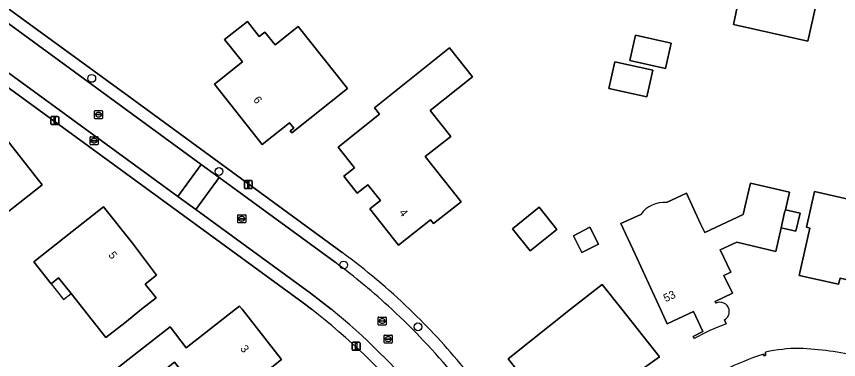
# Model space of a CAD drawing. Extents: x 159626 to 160723, y 388173 to 389416.
# Drawn here: x 160081.3 to 160184.1, y 388743.7 to 388786.6 of the extents above; entities that cross this region are included whole.
import ezdxf

# ---------------------------------------------------------------- set-up
doc = ezdxf.new("R2010")
doc.units = 0
for name, color, linetype in [('IMGEO_Boom', 7, 'Continuous'), ('IMGEO_Brandkraan', 7, 'Continuous'), ('IMGEO_Erf', 7, 'Continuous'), ('IMGEO_Kolk', 7, 'Continuous'), ('IMGEO_Lichtmast', 7, 'Continuous'), ('IMGEO_Muur', 7, 'Continuous'), ('IMGEO_Pand', 7, 'Continuous'), ('IMGEO_Pand_nummerreeks', 7, 'Continuous'), ('IMGEO_Pand_overbouw', 7, 'Continuous'), ('IMGEO_Rijbaan_lokaal_open', 7, 'Continuous'), ('IMGEO_Rioolput', 7, 'Continuous'), ('IMGEO_Voetpad_open', 7, 'Continuous')]:
    doc.layers.add(name, color=color, linetype=linetype)

msp = doc.modelspace()

# ---------------------------------------------------------------- linework, layer by layer
at = {"layer": 'IMGEO_Boom'}
for centre in [(160090.74, 388778.83), (160106.65, 388767.21), (160122.23, 388755.52), (160131.51, 388747.8)]:
    msp.add_circle(centre, 0.489, dxfattribs=at)
at = {"layer": 'IMGEO_Brandkraan'}
for p, q in [((160090.53, 388770.62), (160090.53, 388771.47)), ((160090.61, 388771.55), (160091.46, 388771.55)), ((160090.83, 388771.09), (160091.23, 388771.09)), ((160091.02, 388771.33), (160091.05, 388771.33)), ((160091.53, 388771.47), (160091.53, 388770.62)), ((160091.46, 388770.55), (160090.61, 388770.55)), ((160090.79, 388771.04), (160090.79, 388771.05)), ((160091.23, 388771), (160090.83, 388771)), ((160091.04, 388770.77), (160091.02, 388770.77)), ((160091.28, 388771.05), (160091.28, 388771.04))]:
    msp.add_line(p, q, dxfattribs=at)
for points in [[(160090.53, 388770.62), (160090.53, 388771.47)], [(160090.61, 388771.55), (160091.46, 388771.55)], [(160091.53, 388771.47), (160091.53, 388770.62)], [(160091.46, 388770.55), (160090.61, 388770.55)]]:
    msp.add_lwpolyline(points, dxfattribs=at)
for centre, radius, start, end in [((160090.61, 388771.47), 0.0765, 91.552, 178.448), ((160090.61, 388771.47), 0.0765, 91.552, 178.448), ((160090.83, 388771.05), 0.0403, 85.8775, 175.7526), ((160091.24, 388771.05), 0.0386, 1.7309, 96.639), ((160091.46, 388771.47), 0.0765, 1.552, 88.448), ((160091.46, 388771.47), 0.0765, 1.552, 88.448), ((160090.61, 388770.62), 0.0765, 181.552, 268.448), ((160090.61, 388770.62), 0.0765, 181.552, 268.448), ((160090.83, 388771.04), 0.0366, 178.938, 274.7102), ((160091.23, 388771.05), 0.043, 264.8664, 352.4533), ((160091.46, 388770.62), 0.0765, 271.552, 358.448), ((160091.46, 388770.62), 0.0765, 271.552, 358.448)]:
    msp.add_arc(centre, radius, start, end, dxfattribs=at)
for centre, major_axis, ratio, start_param, end_param in [((160091.02, 388771.05), (-0.387, 0.002), 0.722429, 4.712389, 7.853982), ((160091.04, 388771.05), (-0.39, 0.002), 0.717154, 1.570796, 4.712389)]:
    msp.add_ellipse(centre, major_axis=major_axis, ratio=ratio, start_param=start_param, end_param=end_param, dxfattribs=at)
at = {"layer": 'IMGEO_Erf'}
for points in [[(160170.92, 388785.58), (160171.54, 388788.32), (160167.05, 388789.34), (160168.05, 388793.77), (160169.15, 388798.65), (160173.71, 388797.61), (160176.11, 388797.07), (160176.61, 388799.21), (160183.42, 388797.65), (160182.31, 388792.78), (160180.21, 388783.48)], [(160122.7, 388777.59), (160115.73, 388772.03), (160115.53, 388772.27), (160115.98, 388772.63), (160115.45, 388773.28), (160112.04, 388770.59), (160108.13, 388775.52), (160106.09, 388778.11), (160109.57, 388780.89), (160107.33, 388783.69), (160110.19, 388785.95), (160111.67, 388784.06), (160112.38, 388784.62), (160113.66, 388783.01), (160116.54, 388785.31)], [(160163.14, 388783.22), (160162.43, 388780.06), (160157.97, 388781.07), (160158.69, 388784.23)], [(160133.05, 388774.82), (160135.61, 388771.59), (160132.42, 388769.06), (160136.89, 388763.43), (160133.45, 388760.7), (160133.08, 388761.17), (160129.07, 388757.99), (160125.5, 388762.54), (160126.82, 388763.58), (160125.24, 388765.54), (160123.92, 388764.51), (160122.24, 388766.6), (160123.59, 388767.67), (160121.52, 388770.26), (160126.69, 388774.35), (160126.06, 388775.16), (160135.47, 388782.63), (160138.33, 388779.02)], [(160160.87, 388779.84), (160160.12, 388776.51), (160155.38, 388777.58), (160156.13, 388780.92)], [(160080.39, 388762.23), (160075.94, 388758.66), (160072.45, 388763.02), (160069.73, 388760.84), (160065.68, 388765.9), (160067.89, 388767.69), (160071.78, 388770.83), (160073.96, 388768.09), (160075.78, 388769.58), (160079.2, 388772.27), (160084.54, 388765.55), (160084.29, 388765.35)], [(160180.46, 388760.11), (160180.05, 388760.24), (160181.08, 388764.7), (160186.72, 388763.4), (160186.46, 388762.28), (160190.51, 388761.35), (160193.14, 388772.82), (160199.95, 388771.25), (160196.45, 388756.04), (160195.33, 388751.17), (160190.75, 388752.14), (160190.54, 388751.64), (160190.16, 388751.71), (160187.8, 388752.28), (160187.15, 388753.21), (160184.27, 388753.86), (160184.08, 388753.12), (160179.14, 388754.23)], [(160094.86, 388748.32), (160092.5, 388746.46), (160089.7, 388750), (160088.15, 388751.96), (160086.6, 388753.93), (160085.66, 388753.18), (160083.5, 388755.92), (160088.28, 388759.7), (160092.21, 388762.8), (160095.84, 388758.24), (160098.84, 388754.27), (160097.43, 388753.12), (160098.78, 388751.42), (160096.98, 388750)], [(160143.31, 388760.06), (160146.67, 388762.73), (160148.86, 388759.97), (160145.51, 388757.3)], [(160151.98, 388757.1), (160150.93, 388759.18), (160153, 388760.23), (160154.05, 388758.14)], [(160150.59, 388750), (160154.52, 388753.11), (160156.98, 388750), (160161.68, 388744.06), (160157.95, 388741.39), (160156.73, 388740.51), (160157.27, 388739.78), (160152.53, 388736.01), (160150.62, 388738.42), (160150.17, 388738.08), (160149.29, 388739.18), (160149.73, 388739.53), (160148.01, 388741.69), (160145.82, 388739.97), (160142.78, 388743.82)], [(160100.53, 388747.81), (160102.56, 388745.17), (160108.72, 388750), (160109.22, 388750.39), (160109.53, 388750), (160114.46, 388743.71), (160110.53, 388740.62), (160106.04, 388737.09), (160101.09, 388743.38), (160091.07, 388735.5), (160088.7, 388738.5), (160095.27, 388743.66), (160096.6, 388744.72)]]:
    msp.add_lwpolyline(points, close=True, dxfattribs=at)
for points in [[(160076.43, 388790.41), (160082.02, 388786.33), (160095.81, 388776.26), (160122.05, 388757.09)], [(160118.19, 388750), (160117.16, 388750.78), (160072.24, 388783.54)], [(160165.07, 388764.48), (160166.83, 388760.67), (160167.34, 388759.57), (160172.16, 388761.83), (160172.5, 388763.29), (160173.06, 388765.73), (160177.92, 388764.61), (160177.42, 388762.43), (160179.26, 388762), (160178.74, 388759.73), (160176.89, 388760.16), (160176.21, 388757.2), (160171.34, 388758.38), (160169.27, 388757.41), (160170.6, 388754.65), (160169.75, 388754.23), (160170.83, 388751.99), (160168.64, 388750.95), (160168.74, 388750.77)], [(160162.57, 388763.33), (160165.07, 388764.48)], [(160166.02, 388746.35), (160165.88, 388746.59), (160167.09, 388747.24), (160165.94, 388749.73), (160162.66, 388748.16), (160161.81, 388750), (160160.56, 388752.7), (160158.64, 388756.88), (160156.88, 388760.69), (160159.37, 388761.85)], [(160169.82, 388748.67), (160170.02, 388748.19)], [(160174.71, 388744.39), (160174.71, 388744.23), (160174.94, 388744.22), (160174.95, 388744.63)]]:
    msp.add_lwpolyline(points, dxfattribs=at)
for centre, radius, start, end in [((160162.24, 388759.84), 3.5, 84.6501, 145.0183), ((160071.84, 388689.01), 84.59, 46.1385, 53.5985), ((160169.24, 388749.7), 1.18, 14.5304, 115.3218), ((160068.49, 388685.62), 81.33, 39.8322, 52.3322), ((160071.89, 388689.02), 84.55, 39.4359, 46.1573), ((160169.24, 388749.7), 1.18, 299.5877, 14.5171), ((160179.8, 388721.72), 28.21, 110.2756, 119.2201), ((160184.6, 388713.46), 32.48, 107.7327, 126.4777), ((160179.2, 388725.99), 19.12, 90.0596, 102.8379), ((160177.39, 388703.3), 41.85, 77.1976, 87.5469)]:
    msp.add_arc(centre, radius, start, end, dxfattribs=at)
at = {"layer": 'IMGEO_Kolk'}
for p, q in [((160091.09, 388773.88), (160091.09, 388774.73)), ((160091.16, 388774.81), (160092.02, 388774.81)), ((160091.35, 388774.3), (160091.35, 388774.31)), ((160091.39, 388774.35), (160091.79, 388774.35)), ((160091.79, 388774.26), (160091.39, 388774.26)), ((160091.58, 388774.58), (160091.6, 388774.58)), ((160091.83, 388774.31), (160091.83, 388774.3)), ((160092.09, 388774.73), (160092.09, 388773.88)), ((160092.02, 388773.8), (160091.16, 388773.8)), ((160091.6, 388774.03), (160091.58, 388774.03)), ((160108.98, 388760.88), (160108.98, 388761.73)), ((160109.06, 388761.8), (160109.91, 388761.8)), ((160109.91, 388760.8), (160109.06, 388760.8)), ((160109.24, 388761.3), (160109.24, 388761.31)), ((160109.28, 388761.35), (160109.68, 388761.35)), ((160109.68, 388761.26), (160109.28, 388761.26)), ((160109.47, 388761.58), (160109.5, 388761.58)), ((160109.49, 388761.02), (160109.47, 388761.02)), ((160109.73, 388761.31), (160109.73, 388761.3)), ((160109.98, 388761.73), (160109.98, 388760.88)), ((160127.28, 388745.85), (160127.28, 388746.7)), ((160127.36, 388746.78), (160128.21, 388746.78)), ((160127.77, 388746.55), (160127.8, 388746.55)), ((160128.28, 388746.7), (160128.28, 388745.85)), ((160128.21, 388745.77), (160127.36, 388745.77)), ((160127.54, 388746.27), (160127.54, 388746.28)), ((160127.98, 388746.23), (160127.58, 388746.23)), ((160127.59, 388746.32), (160127.98, 388746.32)), ((160127.79, 388746), (160127.77, 388746)), ((160128.03, 388746.28), (160128.03, 388746.27))]:
    msp.add_line(p, q, dxfattribs=at)
for points in [[(160091.09, 388773.88), (160091.09, 388774.73)], [(160091.16, 388774.81), (160092.02, 388774.81)], [(160092.09, 388774.73), (160092.09, 388773.88)], [(160092.02, 388773.8), (160091.16, 388773.8)], [(160108.98, 388760.88), (160108.98, 388761.73)], [(160109.06, 388761.8), (160109.91, 388761.8)], [(160109.91, 388760.8), (160109.06, 388760.8)], [(160109.98, 388761.73), (160109.98, 388760.88)], [(160127.28, 388745.85), (160127.28, 388746.7)], [(160127.36, 388746.78), (160128.21, 388746.78)], [(160128.28, 388746.7), (160128.28, 388745.85)], [(160128.21, 388745.77), (160127.36, 388745.77)]]:
    msp.add_lwpolyline(points, dxfattribs=at)
for centre, radius, start, end in [((160091.17, 388774.73), 0.0765, 91.552, 178.448), ((160091.17, 388774.73), 0.0765, 91.552, 178.448), ((160091.39, 388774.31), 0.0403, 85.8775, 175.7526), ((160091.39, 388774.3), 0.0366, 178.938, 274.7102), ((160091.79, 388774.31), 0.0386, 1.7309, 96.639), ((160091.79, 388774.3), 0.043, 264.8664, 352.4533), ((160092.01, 388774.73), 0.0765, 1.552, 88.448), ((160092.01, 388774.73), 0.0765, 1.552, 88.448), ((160091.17, 388773.88), 0.0765, 181.552, 268.448), ((160091.17, 388773.88), 0.0765, 181.552, 268.448), ((160092.01, 388773.88), 0.0765, 271.552, 358.448), ((160092.01, 388773.88), 0.0765, 271.552, 358.448), ((160109.06, 388761.73), 0.0765, 91.552, 178.448), ((160109.06, 388761.73), 0.0765, 91.552, 178.448), ((160109.06, 388760.88), 0.0765, 181.552, 268.448), ((160109.06, 388760.88), 0.0765, 181.552, 268.448), ((160109.28, 388761.31), 0.0403, 85.8775, 175.7526), ((160109.28, 388761.3), 0.0366, 178.938, 274.7102), ((160109.69, 388761.31), 0.0386, 1.7309, 96.639), ((160109.68, 388761.3), 0.043, 264.8664, 352.4533), ((160109.91, 388761.73), 0.0765, 1.552, 88.448), ((160109.91, 388761.73), 0.0765, 1.552, 88.448), ((160109.91, 388760.88), 0.0765, 271.552, 358.448), ((160109.91, 388760.88), 0.0765, 271.552, 358.448), ((160127.36, 388746.7), 0.0765, 91.552, 178.448), ((160127.36, 388746.7), 0.0765, 91.552, 178.448), ((160128.21, 388746.7), 0.0765, 1.552, 88.448), ((160128.21, 388746.7), 0.0765, 1.552, 88.448), ((160127.36, 388745.85), 0.0765, 181.552, 268.448), ((160127.36, 388745.85), 0.0765, 181.552, 268.448), ((160127.58, 388746.28), 0.0403, 85.8775, 175.7526), ((160127.58, 388746.27), 0.0366, 178.938, 274.7102), ((160127.99, 388746.28), 0.0386, 1.7309, 96.639), ((160127.98, 388746.27), 0.043, 264.8664, 352.4533), ((160128.21, 388745.85), 0.0765, 271.552, 358.448), ((160128.21, 388745.85), 0.0765, 271.552, 358.448)]:
    msp.add_arc(centre, radius, start, end, dxfattribs=at)
for centre, major_axis, ratio, start_param, end_param in [((160091.58, 388774.3), (-0.387, 0.002), 0.722429, 4.712389, 7.853982), ((160091.6, 388774.3), (-0.39, 0.002), 0.717154, 1.570796, 4.712389), ((160109.47, 388761.3), (-0.387, 0.002), 0.722429, 4.712389, 7.853982), ((160109.49, 388761.3), (-0.39, 0.002), 0.717154, 1.570796, 4.712389), ((160127.77, 388746.27), (-0.387, 0.002), 0.722429, 4.712389, 7.853982), ((160127.79, 388746.27), (-0.39, 0.002), 0.717154, 1.570796, 4.712389)]:
    msp.add_ellipse(centre, major_axis=major_axis, ratio=ratio, start_param=start_param, end_param=end_param, dxfattribs=at)
at = {"layer": 'IMGEO_Lichtmast'}
for p, q in [((160085.62, 388773.17), (160085.62, 388773.97)), ((160085.62, 388773.97), (160085.62, 388773.17)), ((160085.72, 388774.07), (160086.51, 388774.07)), ((160086.51, 388774.07), (160085.72, 388774.07)), ((160086.61, 388773.97), (160086.61, 388773.17)), ((160086.61, 388773.17), (160086.61, 388773.97)), ((160086.51, 388773.07), (160085.72, 388773.07)), ((160085.72, 388773.07), (160086.51, 388773.07)), ((160109.82, 388765.17), (160109.82, 388765.97)), ((160109.82, 388765.97), (160109.82, 388765.17)), ((160109.92, 388766.07), (160110.71, 388766.07)), ((160110.71, 388766.07), (160109.92, 388766.07)), ((160110.81, 388765.97), (160110.81, 388765.17)), ((160110.81, 388765.17), (160110.81, 388765.97)), ((160110.71, 388765.07), (160109.92, 388765.07)), ((160109.92, 388765.07), (160110.71, 388765.07)), ((160123.29, 388744.97), (160123.29, 388745.77)), ((160123.29, 388745.77), (160123.29, 388744.97)), ((160123.39, 388745.87), (160124.18, 388745.87)), ((160124.18, 388745.87), (160123.39, 388745.87)), ((160124.28, 388745.77), (160124.28, 388744.97)), ((160124.28, 388744.97), (160124.28, 388745.77)), ((160124.18, 388744.87), (160123.39, 388744.87)), ((160123.39, 388744.87), (160124.18, 388744.87))]:
    msp.add_line(p, q, dxfattribs=at)
for points in [[(160086.04, 388773.95), (160086.19, 388773.95), (160086.19, 388773.2), (160086.04, 388773.2), (160086.04, 388773.95)], [(160110.24, 388765.95), (160110.39, 388765.95), (160110.39, 388765.2), (160110.24, 388765.2), (160110.24, 388765.95)], [(160123.71, 388745.75), (160123.86, 388745.75), (160123.86, 388745), (160123.71, 388745), (160123.71, 388745.75)]]:
    msp.add_lwpolyline(points, dxfattribs=at)
for centre, start, end in [((160085.72, 388773.97), 90, 180), ((160085.72, 388773.97), 90, 180), ((160085.72, 388773.17), 180, 270), ((160085.72, 388773.17), 180, 270), ((160086.51, 388773.97), 0, 90), ((160086.51, 388773.97), 360, 90), ((160086.51, 388773.17), 270, 0), ((160086.51, 388773.17), 270, 0), ((160109.92, 388765.97), 90, 180), ((160109.92, 388765.97), 90, 180), ((160110.71, 388765.97), 0, 90), ((160110.71, 388765.97), 360, 90), ((160109.92, 388765.17), 180, 270), ((160109.92, 388765.17), 180, 270), ((160110.71, 388765.17), 270, 0), ((160110.71, 388765.17), 270, 0), ((160123.39, 388745.77), 90, 180), ((160123.39, 388745.77), 90, 180), ((160124.18, 388745.77), 0, 90), ((160124.18, 388745.77), 360, 90), ((160123.39, 388744.97), 180, 270), ((160123.39, 388744.97), 180, 270), ((160124.18, 388744.97), 270, 0), ((160124.18, 388744.97), 270, 0)]:
    msp.add_arc(centre, 0.1, start, end, dxfattribs=at)
at = {"layer": 'IMGEO_Muur'}
msp.add_lwpolyline([(160095.81, 388776.26), (160082.02, 388786.33)], dxfattribs=at)
at = {"layer": 'IMGEO_Pand'}
for points in [[(160182.31, 388792.78), (160183.42, 388797.65), (160176.61, 388799.21), (160176.11, 388797.07), (160173.71, 388797.61), (160169.15, 388798.65), (160168.05, 388793.77), (160167.05, 388789.34), (160171.54, 388788.32), (160170.92, 388785.58), (160180.21, 388783.48)], [(160107.33, 388783.69), (160109.57, 388780.89), (160106.09, 388778.11), (160108.13, 388775.52), (160112.04, 388770.59), (160115.45, 388773.28), (160115.98, 388772.63), (160115.53, 388772.27), (160115.73, 388772.03), (160122.7, 388777.59), (160116.54, 388785.31), (160113.66, 388783.01), (160112.38, 388784.62), (160111.67, 388784.06), (160110.19, 388785.95)], [(160163.14, 388783.22), (160158.69, 388784.23), (160157.97, 388781.07), (160162.43, 388780.06)], [(160126.69, 388774.35), (160121.52, 388770.26), (160123.59, 388767.67), (160122.24, 388766.6), (160123.92, 388764.51), (160125.24, 388765.54), (160126.82, 388763.58), (160125.5, 388762.54), (160129.07, 388757.99), (160133.08, 388761.17), (160133.45, 388760.7), (160136.89, 388763.43), (160132.42, 388769.06), (160135.61, 388771.59), (160133.05, 388774.82), (160138.33, 388779.02), (160135.47, 388782.63), (160126.06, 388775.16)], [(160160.87, 388779.84), (160156.13, 388780.92), (160155.38, 388777.58), (160160.12, 388776.51)], [(160079.2, 388772.27), (160075.78, 388769.58), (160073.96, 388768.09), (160071.78, 388770.83), (160067.89, 388767.69), (160065.68, 388765.9), (160069.73, 388760.84), (160072.45, 388763.02), (160075.94, 388758.66), (160080.39, 388762.23), (160084.29, 388765.35), (160084.54, 388765.55)], [(160195.33, 388751.17), (160196.45, 388756.04), (160199.95, 388771.25), (160193.14, 388772.82), (160190.51, 388761.35), (160186.46, 388762.28), (160186.72, 388763.4), (160181.08, 388764.7), (160180.05, 388760.24), (160180.46, 388760.11), (160179.14, 388754.23), (160184.08, 388753.12), (160184.27, 388753.86), (160187.15, 388753.21), (160187.8, 388752.28), (160190.16, 388751.71), (160190.54, 388751.64), (160190.75, 388752.14)], [(160098.84, 388754.27), (160095.84, 388758.24), (160092.21, 388762.8), (160088.28, 388759.7), (160083.5, 388755.92), (160085.66, 388753.18), (160086.6, 388753.93), (160088.15, 388751.96), (160089.7, 388750), (160092.5, 388746.46), (160094.86, 388748.32), (160096.98, 388750), (160098.78, 388751.42), (160097.43, 388753.12)], [(160143.31, 388760.06), (160145.51, 388757.3), (160148.86, 388759.97), (160146.67, 388762.73)], [(160177.42, 388762.43), (160177.33, 388762.07), (160176.89, 388760.16), (160178.74, 388759.73), (160179.26, 388762)], [(160151.98, 388757.1), (160154.05, 388758.14), (160153, 388760.23), (160150.93, 388759.18)], [(160157.27, 388739.78), (160156.73, 388740.51), (160157.95, 388741.39), (160161.68, 388744.06), (160156.98, 388750), (160154.52, 388753.11), (160150.59, 388750), (160142.78, 388743.82), (160145.82, 388739.97), (160148.01, 388741.69), (160149.73, 388739.53), (160149.29, 388739.18), (160150.17, 388738.08), (160150.62, 388738.42), (160152.53, 388736.01)], [(160096.6, 388744.72), (160095.27, 388743.66), (160088.7, 388738.5), (160091.07, 388735.5), (160101.09, 388743.38), (160106.04, 388737.09), (160110.53, 388740.62), (160114.46, 388743.71), (160109.53, 388750), (160109.22, 388750.39), (160108.72, 388750), (160102.56, 388745.17), (160100.53, 388747.81)]]:
    msp.add_lwpolyline(points, close=True, dxfattribs=at)
for points in [[(160169.27, 388757.41), (160171.34, 388758.38), (160176.21, 388757.2), (160176.89, 388760.16), (160177.33, 388762.07), (160177.42, 388762.43), (160177.92, 388764.61), (160173.06, 388765.73), (160172.5, 388763.29), (160172.16, 388761.83), (160167.34, 388759.57), (160166.83, 388760.67), (160165.07, 388764.48), (160162.57, 388763.33)], [(160159.37, 388761.85), (160156.88, 388760.69), (160158.64, 388756.88), (160160.56, 388752.7), (160161.81, 388750), (160162.66, 388748.16), (160165.94, 388749.73), (160167.09, 388747.24), (160165.88, 388746.59), (160166.02, 388746.35)], [(160168.74, 388750.77), (160168.64, 388750.95), (160170.83, 388751.99), (160169.75, 388754.23), (160170.6, 388754.65), (160169.27, 388757.41)], [(160170.02, 388748.19), (160169.82, 388748.67)]]:
    msp.add_lwpolyline(points, dxfattribs=at)
for centre, radius, start, end in [((160162.24, 388759.84), 3.5, 84.6501, 145.0183), ((160169.24, 388749.7), 1.18, 14.5304, 115.3218), ((160169.24, 388749.7), 1.18, 299.5877, 14.5171), ((160179.8, 388721.72), 28.21, 110.2756, 119.2201)]:
    msp.add_arc(centre, radius, start, end, dxfattribs=at)
at = {"layer": 'IMGEO_Pand_overbouw'}
msp.add_lwpolyline([(160088.15, 388751.96), (160086.6, 388753.93), (160085.66, 388753.18), (160087.21, 388751.22)], close=True, dxfattribs=at)
at = {"layer": 'IMGEO_Rijbaan_lokaal_open'}
for points in [[(160073.07, 388784.83), (160101.51, 388764.09), (160104.43, 388768.09), (160075.51, 388789.22)], [(160121.16, 388755.87), (160106.65, 388766.47), (160103.73, 388762.47), (160118.09, 388752), (160120.65, 388750)]]:
    msp.add_lwpolyline(points, dxfattribs=at)
msp.add_lwpolyline([(160106.65, 388766.47), (160104.43, 388768.09), (160101.51, 388764.09), (160103.73, 388762.47)], close=True, dxfattribs=at)
for centre, radius, start, end in [((160070.69, 388687.83), 84.71, 47.2129, 53.4299), ((160068.88, 388686.12), 82.23, 39.706, 50.9764), ((160070.58, 388687.68), 84.9, 39.5811, 47.2259)]:
    msp.add_arc(centre, radius, start, end, dxfattribs=at)
at = {"layer": 'IMGEO_Rioolput'}
for p, q in [((160126.53, 388748.1), (160126.53, 388748.96)), ((160126.6, 388749.03), (160127.46, 388749.03)), ((160126.79, 388748.52), (160126.79, 388748.54)), ((160126.83, 388748.57), (160127.23, 388748.57)), ((160127.23, 388748.49), (160126.83, 388748.49)), ((160127.02, 388748.81), (160127.04, 388748.81)), ((160127.27, 388748.54), (160127.27, 388748.52)), ((160127.53, 388748.96), (160127.53, 388748.1)), ((160127.46, 388748.03), (160126.6, 388748.03)), ((160127.04, 388748.25), (160127.01, 388748.25))]:
    msp.add_line(p, q, dxfattribs=at)
for points in [[(160126.53, 388748.1), (160126.53, 388748.96)], [(160126.6, 388749.03), (160127.46, 388749.03)], [(160127.53, 388748.96), (160127.53, 388748.1)], [(160127.46, 388748.03), (160126.6, 388748.03)]]:
    msp.add_lwpolyline(points, dxfattribs=at)
for centre, radius, start, end in [((160126.61, 388748.95), 0.0765, 91.552, 178.448), ((160126.61, 388748.95), 0.0765, 91.552, 178.448), ((160126.83, 388748.53), 0.0403, 85.8775, 175.7526), ((160126.82, 388748.52), 0.0366, 178.938, 274.7102), ((160127.23, 388748.53), 0.0386, 1.7309, 96.639), ((160127.23, 388748.53), 0.043, 264.8664, 352.4533), ((160127.45, 388748.95), 0.0765, 1.552, 88.448), ((160127.45, 388748.95), 0.0765, 1.552, 88.448), ((160126.61, 388748.11), 0.0765, 181.552, 268.448), ((160126.61, 388748.11), 0.0765, 181.552, 268.448), ((160127.45, 388748.11), 0.0765, 271.552, 358.448), ((160127.45, 388748.11), 0.0765, 271.552, 358.448)]:
    msp.add_arc(centre, radius, start, end, dxfattribs=at)
for centre, major_axis, ratio, start_param, end_param in [((160127.02, 388748.53), (-0.387, 0.002), 0.722429, 4.712389, 7.853982), ((160127.04, 388748.53), (-0.39, 0.002), 0.717154, 1.570796, 4.712389)]:
    msp.add_ellipse(centre, major_axis=major_axis, ratio=ratio, start_param=start_param, end_param=end_param, dxfattribs=at)
at = {"layer": 'IMGEO_Voetpad_open'}
for points in [[(160082.02, 388786.33), (160076.43, 388790.41)], [(160075.51, 388789.22), (160104.43, 388768.09), (160106.65, 388766.47), (160121.16, 388755.87)], [(160122.05, 388757.09), (160095.81, 388776.26), (160082.02, 388786.33)], [(160120.65, 388750), (160118.09, 388752), (160103.73, 388762.47), (160101.51, 388764.09), (160073.07, 388784.83)], [(160072.24, 388783.54), (160117.16, 388750.78), (160118.19, 388750)], [(160174.95, 388744.63), (160174.94, 388744.22), (160174.71, 388744.23), (160174.71, 388744.39)]]:
    msp.add_lwpolyline(points, dxfattribs=at)
for centre, radius, start, end in [((160071.84, 388689.01), 84.59, 46.1385, 53.5985), ((160070.69, 388687.83), 84.71, 47.2129, 53.4299), ((160068.49, 388685.62), 81.33, 39.8322, 52.3322), ((160068.88, 388686.12), 82.23, 39.706, 50.9764), ((160070.58, 388687.68), 84.9, 39.5811, 47.2259), ((160071.89, 388689.02), 84.55, 39.4359, 46.1573), ((160184.6, 388713.46), 32.48, 107.7327, 126.4777), ((160179.2, 388725.99), 19.12, 90.0596, 102.8379), ((160177.39, 388703.3), 41.85, 77.1976, 87.5469)]:
    msp.add_arc(centre, radius, start, end, dxfattribs=at)

# ---------------------------------------------------------------- texts
at = {"layer": 'IMGEO_Pand_nummerreeks'}
for s, rotation, p in [('6', 308.3203, (160110.87, 388776.13)), ('4', 308.1433, (160129.1, 388762.04)), ('5', 307.8838, (160092.77, 388756.74)), ('53', 25.5826, (160162.47, 388750.86)), ('3', 308.0932, (160109.24, 388745.05))]:
    msp.add_text(s, height=1, rotation=rotation, dxfattribs=at).set_placement(p)

doc.saveas('drawing.dxf')
